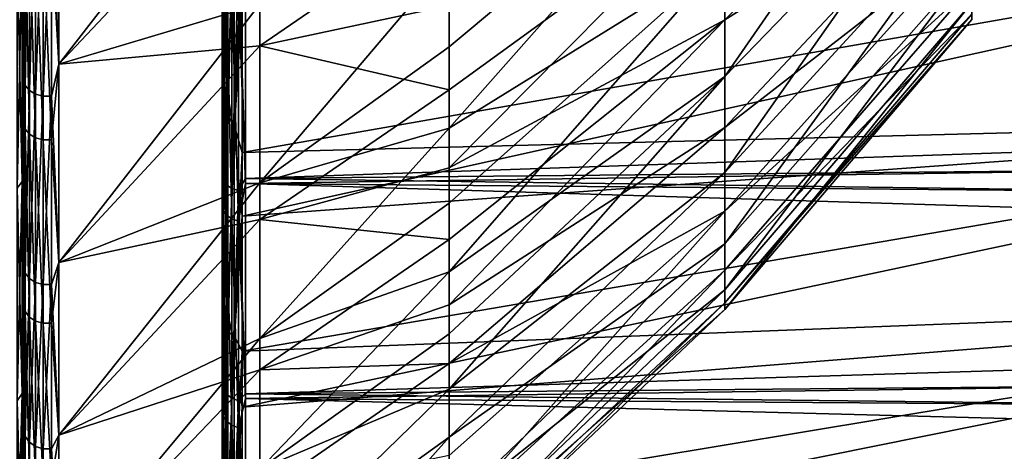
# Model space of a CAD drawing. Header units: millimetres. Extents: x -147 to 182, y -41 to 41.
# Tile 274 of 309: x 136.96 to 145.41, y -17.96 to -14.25. Entities that reach past the tile are written whole.
import ezdxf

# ---------------------------------------------------------------- set-up
doc = ezdxf.new("R2010")
doc.units = ezdxf.units.MM
doc.header["$LTSCALE"] = 51.403556
for name, color, linetype in [('1', 7, 'CONTINUOUS'), ('10', 7, 'CONTINUOUS'), ('101', 7, 'CONTINUOUS'), ('11', 7, 'CONTINUOUS'), ('116', 7, 'CONTINUOUS'), ('16', 7, 'CONTINUOUS'), ('17', 7, 'CONTINUOUS'), ('18', 7, 'CONTINUOUS'), ('19', 7, 'CONTINUOUS'), ('20', 7, 'CONTINUOUS'), ('21', 7, 'CONTINUOUS'), ('96', 7, 'CONTINUOUS'), ('97', 7, 'CONTINUOUS'), ('99', 7, 'CONTINUOUS')]:
    doc.layers.add(name, color=color, linetype=linetype)

msp = doc.modelspace()

# ---------------------------------------------------------------- linework, layer by layer
at = {"layer": '1', "color": 7, "linetype": 'CONTINUOUS'}
for points in [[(137, -13.5641, 18.2018), (137, -14.6002, 17.3817), (137, -10.5771, 18.3202), (137, -13.5641, 18.2018)], [(137, -10.5771, 18.3202), (137, -14.6002, 17.3817), (137, -12.6325, 16.9684), (137, -10.5771, 18.3202)], [(137, -15.5868, 16.5028), (137, -16.5207, 15.5678), (137, -12.6325, 16.9684), (137, -15.5868, 16.5028)], [(137, -12.6325, 16.9684), (137, -16.5207, 15.5678), (137, -14.517, 15.3871), (137, -12.6325, 16.9684)], [(137, -14.6002, 17.3817), (137, -15.5868, 16.5028), (137, -12.6325, 16.9684), (137, -14.6002, 17.3817)], [(137, -14.6006, -17.3814), (137, -13.5646, -18.2014), (137, -12.6325, -16.9684), (137, -14.6006, -17.3814)], [(137, -15.5872, -16.5024), (137, -14.6006, -17.3814), (137, -12.6325, -16.9684), (137, -15.5872, -16.5024)], [(137, -14.517, -15.3871), (137, -15.5872, -16.5024), (137, -12.6325, -16.9684), (137, -14.517, -15.3871)], [(137, -16.5207, 15.5678), (137, -17.3988, 14.5799), (137, -14.517, 15.3871), (137, -16.5207, 15.5678)], [(137, -14.517, 15.3871), (137, -17.3988, 14.5799), (137, -16.2052, 13.5977), (137, -14.517, 15.3871)], [(137, -16.5211, -15.5674), (137, -15.5872, -16.5024), (137, -14.517, -15.3871), (137, -16.5211, -15.5674)], [(137, -17.3991, -14.5794), (137, -16.5211, -15.5674), (137, -14.517, -15.3871), (137, -17.3991, -14.5794)], [(137, -16.2052, -13.5977), (137, -17.3991, -14.5794), (137, -14.517, -15.3871), (137, -16.2052, -13.5977)], [(137, -18.2178, 13.5425), (137, -18.975, 12.4595), (137, -16.2052, 13.5977), (137, -18.2178, 13.5425)], [(137, -16.2052, 13.5977), (137, -18.975, 12.4595), (137, -17.6742, 11.6245), (137, -16.2052, 13.5977)], [(137, -17.3988, 14.5799), (137, -18.2178, 13.5425), (137, -16.2052, 13.5977), (137, -17.3988, 14.5799)], [(137, -18.2182, -13.5421), (137, -17.3991, -14.5794), (137, -16.2052, -13.5977), (137, -18.2182, -13.5421)], [(137, -17.6742, -11.6245), (137, -18.2182, -13.5421), (137, -16.2052, -13.5977), (137, -17.6742, -11.6245)], [(137, -18.975, 12.4595), (137, -20.2935, 10.1718), (137, -17.6742, 11.6245), (137, -18.975, 12.4595)], [(137, -17.6742, 11.6245), (137, -20.2935, 10.1718), (137, -18.9042, 9.494), (137, -17.6742, 11.6245)], [(137, -18.9753, -12.459), (137, -18.2182, -13.5421), (137, -17.6742, -11.6245), (137, -18.9753, -12.459)], [(137, -20.2937, -10.1713), (137, -18.9753, -12.459), (137, -17.6742, -11.6245), (137, -20.2937, -10.1713)], [(137, -18.9042, -9.494), (137, -20.2937, -10.1713), (137, -17.6742, -11.6245), (137, -18.9042, -9.494)]]:
    msp.add_3dface(points, dxfattribs=at)
at = {"layer": '10', "color": 7, "linetype": 'CONTINUOUS'}
for points in [[(137, -13.5646, -18.2014), (137, -14.6006, -17.3814), (136.9854, -13.6107, -18.2823), (137, -13.5646, -18.2014)], [(136.9854, -15.6411, -16.5786), (136.9428, -13.6607, -18.3495), (136.9854, -13.6107, -18.2823), (136.9854, -15.6411, -16.5786)], [(136.9428, -15.6986, -16.6395), (136.9428, -13.6607, -18.3495), (136.9854, -15.6411, -16.5786), (136.9428, -15.6986, -16.6395)], [(137, -14.6006, -17.3814), (136.9854, -15.6411, -16.5786), (136.9854, -13.6107, -18.2823), (137, -14.6006, -17.3814)], [(137, -14.6006, -17.3814), (137, -15.5872, -16.5024), (136.9854, -15.6411, -16.5786), (137, -14.6006, -17.3814)], [(137, -15.5872, -16.5024), (137, -16.5211, -15.5674), (136.9854, -15.6411, -16.5786), (137, -15.5872, -16.5024)], [(136.9854, -17.46, -14.6507), (136.9428, -15.6986, -16.6395), (136.9854, -15.6411, -16.5786), (136.9854, -17.46, -14.6507)], [(136.9428, -17.5242, -14.7045), (136.9428, -15.6986, -16.6395), (136.9854, -17.46, -14.6507), (136.9428, -17.5242, -14.7045)], [(137, -16.5211, -15.5674), (136.9854, -17.46, -14.6507), (136.9854, -15.6411, -16.5786), (137, -16.5211, -15.5674)], [(137, -16.5211, -15.5674), (137, -17.3991, -14.5794), (136.9854, -17.46, -14.6507), (137, -16.5211, -15.5674)], [(136.9854, -19.0428, -12.5246), (136.9428, -17.5242, -14.7045), (136.9854, -17.46, -14.6507), (136.9854, -19.0428, -12.5246)], [(137, -17.3991, -14.5794), (137, -18.2182, -13.5421), (136.9854, -17.46, -14.6507), (137, -17.3991, -14.5794)], [(137, -18.2182, -13.5421), (136.9854, -19.0428, -12.5246), (136.9854, -17.46, -14.6507), (137, -18.2182, -13.5421)], [(136.9428, -19.1128, -12.5707), (136.9428, -17.5242, -14.7045), (136.9854, -19.0428, -12.5246), (136.9428, -19.1128, -12.5707)]]:
    msp.add_3dface(points, dxfattribs=at)
at = {"layer": '101', "color": 7, "linetype": 'CONTINUOUS'}
for points in [[(138.7, -13.4388, 18.4162), (138.7, -15.4788, 16.7382), (138.7098, -13.6373, 18.347), (138.7, -13.4388, 18.4162)], [(138.7, -15.5228, -16.6974), (138.7, -13.4873, -18.3808), (138.7098, -13.9239, -18.1305), (138.7, -15.5228, -16.6974)], [(138.9018, -15.6153, 16.8843), (138.9018, -13.5576, 18.5771), (138.8395, -13.714, 18.4503), (138.9018, -15.6153, 16.8843)], [(138.7, -15.4788, 16.7382), (138.7098, -15.6314, 16.6808), (138.7098, -13.6373, 18.347), (138.7, -15.4788, 16.7382)], [(138.7098, -15.6314, 16.6808), (138.7385, -13.6707, 18.392), (138.7098, -13.6373, 18.347), (138.7098, -15.6314, 16.6808)], [(138.7385, -15.6697, 16.7217), (138.7385, -13.6707, 18.392), (138.7098, -15.6314, 16.6808), (138.7385, -15.6697, 16.7217)], [(138.7385, -15.6697, 16.7217), (138.7832, -13.6972, 18.4276), (138.7385, -13.6707, 18.392), (138.7385, -15.6697, 16.7217)], [(138.9017, -13.6057, -18.5419), (138.9017, -15.659, -16.8438), (138.8395, -14.0023, -18.2325), (138.9017, -13.6057, -18.5419)], [(138.7832, -15.7, 16.7541), (138.7832, -13.6972, 18.4276), (138.7385, -15.6697, 16.7217), (138.7832, -15.7, 16.7541)], [(138.7832, -15.7, 16.7541), (138.8395, -13.714, 18.4503), (138.7832, -13.6972, 18.4276), (138.7832, -15.7, 16.7541)], [(138.8395, -15.7194, 16.7747), (138.8395, -13.714, 18.4503), (138.7832, -15.7, 16.7541), (138.8395, -15.7194, 16.7747)], [(138.8395, -15.7194, 16.7747), (138.9018, -15.6153, 16.8843), (138.8395, -13.714, 18.4503), (138.8395, -15.7194, 16.7747)], [(138.7, -15.5228, -16.6974), (138.7098, -13.9239, -18.1305), (138.7098, -15.8916, -16.4331), (138.7, -15.5228, -16.6974)], [(138.7385, -13.9581, -18.1749), (138.7385, -15.9306, -16.4734), (138.7098, -13.9239, -18.1305), (138.7385, -13.9581, -18.1749)], [(138.7098, -13.9239, -18.1305), (138.7385, -15.9306, -16.4734), (138.7098, -15.8916, -16.4331), (138.7098, -13.9239, -18.1305)], [(138.7832, -13.9851, -18.2101), (138.7832, -15.9614, -16.5053), (138.7385, -13.9581, -18.1749), (138.7832, -13.9851, -18.2101)], [(138.7385, -13.9581, -18.1749), (138.7832, -15.9614, -16.5053), (138.7385, -15.9306, -16.4734), (138.7385, -13.9581, -18.1749)], [(138.8395, -14.0023, -18.2325), (138.8395, -15.981, -16.5256), (138.7832, -13.9851, -18.2101), (138.8395, -14.0023, -18.2325)], [(138.7832, -13.9851, -18.2101), (138.8395, -15.981, -16.5256), (138.7832, -15.9614, -16.5053), (138.7832, -13.9851, -18.2101)], [(138.8395, -14.0023, -18.2325), (138.9017, -15.659, -16.8438), (138.8395, -15.981, -16.5256), (138.8395, -14.0023, -18.2325)], [(138.7, -15.4788, 16.7382), (138.7, -17.311, 14.8354), (138.7098, -15.6314, 16.6808), (138.7, -15.4788, 16.7382)], [(138.7, -17.3498, -14.79), (138.7, -15.5228, -16.6974), (138.7098, -15.8916, -16.4331), (138.7, -17.3498, -14.79)], [(138.9018, -17.4634, 14.9649), (138.9018, -15.6153, 16.8843), (138.8395, -15.7194, 16.7747), (138.9018, -17.4634, 14.9649)], [(138.7, -17.311, 14.8354), (138.7098, -17.4235, 14.799), (138.7098, -15.6314, 16.6808), (138.7, -17.311, 14.8354)], [(138.7098, -17.4235, 14.799), (138.7385, -15.6697, 16.7217), (138.7098, -15.6314, 16.6808), (138.7098, -17.4235, 14.799)], [(138.7385, -17.4662, 14.8353), (138.7385, -15.6697, 16.7217), (138.7098, -17.4235, 14.799), (138.7385, -17.4662, 14.8353)], [(138.7385, -17.4662, 14.8353), (138.7832, -15.7, 16.7541), (138.7385, -15.6697, 16.7217), (138.7385, -17.4662, 14.8353)], [(138.7832, -17.5, 14.864), (138.7832, -15.7, 16.7541), (138.7385, -17.4662, 14.8353), (138.7832, -17.5, 14.864)], [(138.7832, -17.5, 14.864), (138.8395, -15.7194, 16.7747), (138.7832, -15.7, 16.7541), (138.7832, -17.5, 14.864)], [(138.9017, -15.659, -16.8438), (138.9018, -17.5022, -14.9196), (138.8395, -15.981, -16.5256), (138.9017, -15.659, -16.8438)], [(138.8395, -17.5216, 14.8823), (138.8395, -15.7194, 16.7747), (138.7832, -17.5, 14.864), (138.8395, -17.5216, 14.8823)], [(138.8395, -17.5216, 14.8823), (138.9018, -17.4634, 14.9649), (138.8395, -15.7194, 16.7747), (138.8395, -17.5216, 14.8823)], [(138.7, -17.3498, -14.79), (138.7098, -15.8916, -16.4331), (138.7098, -17.6539, -14.5234), (138.7, -17.3498, -14.79)], [(138.7385, -15.9306, -16.4734), (138.7385, -17.6972, -14.559), (138.7098, -15.8916, -16.4331), (138.7385, -15.9306, -16.4734)], [(138.7098, -15.8916, -16.4331), (138.7385, -17.6972, -14.559), (138.7098, -17.6539, -14.5234), (138.7098, -15.8916, -16.4331)], [(138.7832, -15.9614, -16.5053), (138.7832, -17.7315, -14.5872), (138.7385, -15.9306, -16.4734), (138.7832, -15.9614, -16.5053)], [(138.7385, -15.9306, -16.4734), (138.7832, -17.7315, -14.5872), (138.7385, -17.6972, -14.559), (138.7385, -15.9306, -16.4734)], [(138.8395, -15.981, -16.5256), (138.8395, -17.7533, -14.6051), (138.7832, -15.9614, -16.5053), (138.8395, -15.981, -16.5256)], [(138.7832, -15.9614, -16.5053), (138.8395, -17.7533, -14.6051), (138.7832, -17.7315, -14.5872), (138.7832, -15.9614, -16.5053)], [(138.8395, -15.981, -16.5256), (138.9018, -17.5022, -14.9196), (138.8395, -17.7533, -14.6051), (138.8395, -15.981, -16.5256)], [(138.7, -17.311, 14.8354), (138.7, -18.911, 12.7332), (138.7098, -17.4235, 14.799), (138.7, -17.311, 14.8354)], [(138.7, -18.944, -12.684), (138.7, -17.3498, -14.79), (138.7098, -17.6539, -14.5234), (138.7, -18.944, -12.684)], [(138.7, -18.911, 12.7332), (138.7098, -18.9905, 12.726), (138.7098, -17.4235, 14.799), (138.7, -18.911, 12.7332)], [(138.7098, -18.9905, 12.726), (138.7385, -17.4662, 14.8353), (138.7098, -17.4235, 14.799), (138.7098, -18.9905, 12.726)], [(138.7385, -19.0371, 12.7572), (138.7385, -17.4662, 14.8353), (138.7098, -18.9905, 12.726), (138.7385, -19.0371, 12.7572)], [(138.7385, -19.0371, 12.7572), (138.7832, -17.5, 14.864), (138.7385, -17.4662, 14.8353), (138.7385, -19.0371, 12.7572)], [(138.9018, -19.0771, 12.8446), (138.9018, -17.4634, 14.9649), (138.8395, -17.5216, 14.8823), (138.9018, -19.0771, 12.8446)], [(138.7832, -19.0739, 12.7819), (138.7832, -17.5, 14.864), (138.7385, -19.0371, 12.7572), (138.7832, -19.0739, 12.7819)], [(138.7832, -19.0739, 12.7819), (138.8395, -17.5216, 14.8823), (138.7832, -17.5, 14.864), (138.7832, -19.0739, 12.7819)], [(138.8395, -19.0974, 12.7976), (138.8395, -17.5216, 14.8823), (138.7832, -19.0739, 12.7819), (138.8395, -19.0974, 12.7976)], [(138.9018, -17.5022, -14.9196), (138.9018, -19.1103, -12.7951), (138.8395, -17.7533, -14.6051), (138.9018, -17.5022, -14.9196)], [(138.8395, -19.0974, 12.7976), (138.9018, -19.0771, 12.8446), (138.8395, -17.5216, 14.8823), (138.8395, -19.0974, 12.7976)], [(138.7, -18.944, -12.684), (138.7098, -17.6539, -14.5234), (138.7098, -19.1881, -12.426), (138.7, -18.944, -12.684)], [(138.7385, -17.6972, -14.559), (138.7385, -19.2352, -12.4564), (138.7098, -17.6539, -14.5234), (138.7385, -17.6972, -14.559)], [(138.7098, -17.6539, -14.5234), (138.7385, -19.2352, -12.4564), (138.7098, -19.1881, -12.426), (138.7098, -17.6539, -14.5234)], [(138.7832, -17.7315, -14.5872), (138.7832, -19.2724, -12.4805), (138.7385, -17.6972, -14.559), (138.7832, -17.7315, -14.5872)], [(138.7385, -17.6972, -14.559), (138.7832, -19.2724, -12.4805), (138.7385, -19.2352, -12.4564), (138.7385, -17.6972, -14.559)], [(138.8395, -17.7533, -14.6051), (138.8395, -19.2961, -12.4959), (138.7832, -17.7315, -14.5872), (138.8395, -17.7533, -14.6051)], [(138.7832, -17.7315, -14.5872), (138.8395, -19.2961, -12.4959), (138.7832, -19.2724, -12.4805), (138.7832, -17.7315, -14.5872)], [(138.8395, -17.7533, -14.6051), (138.9018, -19.1103, -12.7951), (138.8395, -19.2961, -12.4959), (138.8395, -17.7533, -14.6051)]]:
    msp.add_3dface(points, dxfattribs=at)
at = {"layer": '11', "color": 7, "linetype": 'CONTINUOUS'}
for points in [[(137, -14.6002, 17.3817), (137, -13.5641, 18.2018), (136.9854, -15.6411, 16.5786), (137, -14.6002, 17.3817)], [(137, -13.5641, 18.2018), (136.9854, -13.6107, 18.2823), (136.9854, -15.6411, 16.5786), (137, -13.5641, 18.2018)], [(136.9428, -13.6607, 18.3495), (136.9428, -15.6986, 16.6395), (136.9854, -13.6107, 18.2823), (136.9428, -13.6607, 18.3495)], [(136.9854, -13.6107, 18.2823), (136.9428, -15.6986, 16.6395), (136.9854, -15.6411, 16.5786), (136.9854, -13.6107, 18.2823)], [(137, -15.5868, 16.5028), (137, -14.6002, 17.3817), (136.9854, -15.6411, 16.5786), (137, -15.5868, 16.5028)], [(137, -16.5207, 15.5678), (137, -15.5868, 16.5028), (136.9854, -17.46, 14.6507), (137, -16.5207, 15.5678)], [(137, -15.5868, 16.5028), (136.9854, -15.6411, 16.5786), (136.9854, -17.46, 14.6507), (137, -15.5868, 16.5028)], [(136.9428, -15.6986, 16.6395), (136.9428, -17.5242, 14.7045), (136.9854, -15.6411, 16.5786), (136.9428, -15.6986, 16.6395)], [(136.9854, -15.6411, 16.5786), (136.9428, -17.5242, 14.7045), (136.9854, -17.46, 14.6507), (136.9854, -15.6411, 16.5786)], [(137, -17.3988, 14.5799), (137, -16.5207, 15.5678), (136.9854, -17.46, 14.6507), (137, -17.3988, 14.5799)], [(136.9428, -17.5242, 14.7045), (136.9428, -19.1128, 12.5707), (136.9854, -17.46, 14.6507), (136.9428, -17.5242, 14.7045)], [(136.9854, -17.46, 14.6507), (136.9428, -19.1128, 12.5707), (136.9854, -19.0428, 12.5246), (136.9854, -17.46, 14.6507)], [(137, -18.2178, 13.5425), (137, -17.3988, 14.5799), (136.9854, -19.0428, 12.5246), (137, -18.2178, 13.5425)], [(137, -17.3988, 14.5799), (136.9854, -17.46, 14.6507), (136.9854, -19.0428, 12.5246), (137, -17.3988, 14.5799)]]:
    msp.add_3dface(points, dxfattribs=at)
at = {"layer": '116', "color": 7, "linetype": 'CONTINUOUS'}
for points in [[(138.7491, -14.9077, -16.803), (138.7491, -12.8254, -18.4415), (138.7127, -14.9483, -16.8488), (138.7491, -14.9077, -16.803)], [(138.7127, -14.9483, -16.8488), (138.7491, -12.8254, -18.4415), (138.7127, -12.8604, -18.4918), (138.7127, -14.9483, -16.8488)], [(138.7491, -14.9077, -16.803), (138.8047, -13.2144, -18.1097), (138.7491, -12.8254, -18.4415), (138.7491, -14.9077, -16.803)], [(138.7, -12.9067, -18.5449), (138.7127, -14.9483, -16.8488), (138.7127, -12.8604, -18.4918), (138.7, -12.9067, -18.5449)], [(138.7, -12.9067, -18.5449), (138.7, -15.0009, -16.8957), (138.7127, -14.9483, -16.8488), (138.7, -12.9067, -18.5449)], [(138.7, -13.0947, 18.4126), (138.7127, -13.0451, 18.3619), (138.7127, -15.1165, 16.6981), (138.7, -13.0947, 18.4126)], [(138.7491, -13.0096, 18.312), (138.7491, -15.0754, 16.6527), (138.7127, -13.0451, 18.3619), (138.7491, -13.0096, 18.312)], [(138.7127, -13.0451, 18.3619), (138.7491, -15.0754, 16.6527), (138.7127, -15.1165, 16.6981), (138.7127, -13.0451, 18.3619)], [(138.7491, -13.0096, 18.312), (138.8047, -13.1492, 18.157), (138.7491, -15.0754, 16.6527), (138.7491, -13.0096, 18.312)], [(138.7, -15.1716, 16.7427), (138.7, -13.0947, 18.4126), (138.7127, -15.1165, 16.6981), (138.7, -15.1716, 16.7427)], [(138.8047, -13.1492, 18.157), (138.8047, -15.1583, 16.5168), (138.7491, -15.0754, 16.6527), (138.8047, -13.1492, 18.157)], [(138.8047, -13.1492, 18.157), (138.8722, -13.5016, 17.8687), (138.8047, -15.1583, 16.5168), (138.8047, -13.1492, 18.157)], [(138.8047, -15.2176, -16.4622), (138.8047, -13.2144, -18.1097), (138.7491, -14.9077, -16.803), (138.8047, -15.2176, -16.4622)], [(138.8047, -15.2176, -16.4622), (138.8722, -14.1019, -17.3989), (138.8047, -13.2144, -18.1097), (138.8047, -15.2176, -16.4622)], [(138.8722, -13.5016, 17.8687), (138.8722, -15.3927, 16.268), (138.8047, -15.1583, 16.5168), (138.8722, -13.5016, 17.8687)], [(138.8722, -15.9374, -15.7348), (138.8722, -14.1019, -17.3989), (138.8047, -15.2176, -16.4622), (138.8722, -15.9374, -15.7348)], [(138.7491, -16.7826, -14.9307), (138.7491, -14.9077, -16.803), (138.7127, -16.8283, -14.9714), (138.7491, -16.7826, -14.9307)], [(138.7127, -16.8283, -14.9714), (138.7491, -14.9077, -16.803), (138.7127, -14.9483, -16.8488), (138.7127, -16.8283, -14.9714)], [(138.7491, -16.7826, -14.9307), (138.8047, -15.2176, -16.4622), (138.7491, -14.9077, -16.803), (138.7491, -16.7826, -14.9307)], [(138.7, -15.0009, -16.8957), (138.7127, -16.8283, -14.9714), (138.7127, -14.9483, -16.8488), (138.7, -15.0009, -16.8957)], [(138.7, -15.0009, -16.8957), (138.7, -16.8864, -15.0114), (138.7127, -16.8283, -14.9714), (138.7, -15.0009, -16.8957)], [(138.7491, -15.0754, 16.6527), (138.7491, -16.9314, 14.7617), (138.7127, -15.1165, 16.6981), (138.7491, -15.0754, 16.6527)], [(138.7491, -15.0754, 16.6527), (138.8047, -15.1583, 16.5168), (138.7491, -16.9314, 14.7617), (138.7491, -15.0754, 16.6527)], [(138.7, -15.1716, 16.7427), (138.7127, -15.1165, 16.6981), (138.7127, -16.9776, 14.8019), (138.7, -15.1716, 16.7427)], [(138.7, -17.0381, 14.839), (138.7, -15.1716, 16.7427), (138.7127, -16.9776, 14.8019), (138.7, -17.0381, 14.839)], [(138.7127, -15.1165, 16.6981), (138.7491, -16.9314, 14.7617), (138.7127, -16.9776, 14.8019), (138.7127, -15.1165, 16.6981)], [(138.8047, -15.1583, 16.5168), (138.8047, -16.9645, 14.6555), (138.7491, -16.9314, 14.7617), (138.8047, -15.1583, 16.5168)], [(138.8047, -15.1583, 16.5168), (138.8722, -15.3927, 16.268), (138.8047, -16.9645, 14.6555), (138.8047, -15.1583, 16.5168)], [(138.8047, -17.0171, -14.5945), (138.8047, -15.2176, -16.4622), (138.7491, -16.7826, -14.9307), (138.8047, -17.0171, -14.5945)], [(138.8047, -17.0171, -14.5945), (138.8722, -15.9374, -15.7348), (138.8047, -15.2176, -16.4622), (138.8047, -17.0171, -14.5945)], [(138.8722, -15.3927, 16.268), (138.8722, -17.0954, 14.4683), (138.8047, -16.9645, 14.6555), (138.8722, -15.3927, 16.268)], [(138.8722, -17.5779, -13.8781), (138.8722, -15.9374, -15.7348), (138.8047, -17.0171, -14.5945), (138.8722, -17.5779, -13.8781)], [(138.7491, -18.424, -12.8506), (138.7491, -16.7826, -14.9307), (138.7127, -18.4742, -12.8856), (138.7491, -18.424, -12.8506)], [(138.7127, -18.4742, -12.8856), (138.7491, -16.7826, -14.9307), (138.7127, -16.8283, -14.9714), (138.7127, -18.4742, -12.8856)], [(138.7491, -18.424, -12.8506), (138.8047, -17.0171, -14.5945), (138.7491, -16.7826, -14.9307), (138.7491, -18.424, -12.8506)], [(138.7, -16.8864, -15.0114), (138.7127, -18.4742, -12.8856), (138.7127, -16.8283, -14.9714), (138.7, -16.8864, -15.0114)], [(138.7, -16.8864, -15.0114), (138.7, -18.5369, -12.9181), (138.7127, -18.4742, -12.8856), (138.7, -16.8864, -15.0114)], [(138.7491, -16.9314, 14.7617), (138.7491, -18.5519, 12.6653), (138.7127, -16.9776, 14.8019), (138.7491, -16.9314, 14.7617)], [(138.7491, -16.9314, 14.7617), (138.8047, -16.9645, 14.6555), (138.7491, -18.5519, 12.6653), (138.7491, -16.9314, 14.7617)], [(138.8047, -16.9645, 14.6555), (138.8047, -18.5437, 12.5981), (138.7491, -18.5519, 12.6653), (138.8047, -16.9645, 14.6555)], [(138.8047, -16.9645, 14.6555), (138.8722, -17.0954, 14.4683), (138.8047, -18.5437, 12.5981), (138.8047, -16.9645, 14.6555)], [(138.7, -17.0381, 14.839), (138.7127, -16.9776, 14.8019), (138.7127, -18.6024, 12.6998), (138.7, -17.0381, 14.839)], [(138.7, -18.667, 12.7294), (138.7, -17.0381, 14.839), (138.7127, -18.6024, 12.6998), (138.7, -18.667, 12.7294)], [(138.7127, -16.9776, 14.8019), (138.7491, -18.5519, 12.6653), (138.7127, -18.6024, 12.6998), (138.7127, -16.9776, 14.8019)], [(138.8047, -18.5888, -12.5314), (138.8047, -17.0171, -14.5945), (138.7491, -18.424, -12.8506), (138.8047, -18.5888, -12.5314)], [(138.8047, -18.5888, -12.5314), (138.8722, -17.5779, -13.8781), (138.8047, -17.0171, -14.5945), (138.8047, -18.5888, -12.5314)], [(138.8722, -17.0954, 14.4683), (138.8722, -18.5889, 12.4914), (138.8047, -18.5437, 12.5981), (138.8722, -17.0954, 14.4683)], [(138.8722, -19.0033, -11.8516), (138.8722, -17.5779, -13.8781), (138.8047, -18.5888, -12.5314), (138.8722, -19.0033, -11.8516)]]:
    msp.add_3dface(points, dxfattribs=at)
at = {"layer": '16', "color": 7, "linetype": 'CONTINUOUS'}
for points in [[(137.3009, -12.7356, -17.1069), (139.023, -12.8049, -15.6524), (137.3009, -14.6355, -15.5127), (137.3009, -12.7356, -17.1069)], [(139.023, -12.8049, -15.6524), (139.023, -14.4769, -14.1203), (137.3009, -14.6355, -15.5127), (139.023, -12.8049, -15.6524)], [(139.023, -14.4769, -14.1203), (139.023, -12.8049, -15.6524), (140.6478, -13.3622, -13.4793), (139.023, -14.4769, -14.1203)], [(140.6478, -14.1325, -12.6693), (139.023, -14.4769, -14.1203), (140.6478, -13.3622, -13.4793), (140.6478, -14.1325, -12.6693)], [(140.6478, -14.8539, -11.8153), (139.023, -14.4769, -14.1203), (140.6478, -14.1325, -12.6693), (140.6478, -14.8539, -11.8153)], [(139.023, -14.4769, -14.1203), (139.023, -15.9668, -12.4107), (137.3009, -16.3375, -13.7088), (139.023, -14.4769, -14.1203)], [(137.3009, -14.6355, -15.5127), (139.023, -14.4769, -14.1203), (137.3009, -16.3375, -13.7088), (137.3009, -14.6355, -15.5127)], [(139.023, -15.9668, -12.4107), (139.023, -14.4769, -14.1203), (140.6478, -14.8539, -11.8153), (139.023, -15.9668, -12.4107)], [(140.6478, -15.5237, -10.9203), (139.023, -15.9668, -12.4107), (140.6478, -14.8539, -11.8153), (140.6478, -15.5237, -10.9203)], [(140.6478, -16.1396, -9.9875), (139.023, -15.9668, -12.4107), (140.6478, -15.5237, -10.9203), (140.6478, -16.1396, -9.9875)], [(139.023, -15.9668, -12.4107), (139.023, -17.256, -10.5449), (137.3009, -17.8185, -11.7194), (139.023, -15.9668, -12.4107)], [(137.3009, -16.3375, -13.7088), (139.023, -15.9668, -12.4107), (137.3009, -17.8185, -11.7194), (137.3009, -16.3375, -13.7088)], [(139.023, -17.256, -10.5449), (139.023, -15.9668, -12.4107), (140.6478, -16.1396, -9.9875), (139.023, -17.256, -10.5449)], [(140.6478, -16.6996, -9.02), (139.023, -17.256, -10.5449), (140.6478, -16.1396, -9.9875), (140.6478, -16.6996, -9.02)], [(140.6478, -17.2017, -8.0213), (139.023, -17.256, -10.5449), (140.6478, -16.6996, -9.02), (140.6478, -17.2017, -8.0213)], [(139.023, -18.3281, -8.5465), (139.023, -17.256, -10.5449), (140.6478, -17.2017, -8.0213), (139.023, -18.3281, -8.5465)], [(140.6478, -17.9916, -6.0449), (139.023, -18.3281, -8.5465), (140.6478, -17.2017, -8.0213), (140.6478, -17.9916, -6.0449)], [(139.023, -17.256, -10.5449), (139.023, -18.3281, -8.5465), (137.3009, -19.0585, -9.5716), (139.023, -17.256, -10.5449)], [(137.3009, -17.8185, -11.7194), (139.023, -17.256, -10.5449), (137.3009, -19.0585, -9.5716), (137.3009, -17.8185, -11.7194)], [(139.023, -19.0033, 6.9166), (139.023, -19.6582, 4.7454), (140.6478, -17.8353, 6.4915), (139.023, -19.0033, 6.9166)], [(140.6478, -17.8353, 6.4915), (139.023, -19.6582, 4.7454), (140.6478, -18.45, 4.4538), (140.6478, -17.8353, 6.4915)]]:
    msp.add_3dface(points, dxfattribs=at)
at = {"layer": '17', "color": 7, "linetype": 'CONTINUOUS'}
for points in [[(139.023, -14.1203, 14.4769), (139.023, -12.4107, 15.9668), (137.3009, -14.6355, 15.5127), (139.023, -14.1203, 14.4769)], [(137.3009, -14.6355, 15.5127), (139.023, -12.4107, 15.9668), (137.3009, -12.7356, 17.1069), (137.3009, -14.6355, 15.5127)], [(140.6478, -14.4861, 12.2634), (140.6478, -13.739, 13.0949), (139.023, -15.6524, 12.8049), (140.6478, -14.4861, 12.2634)], [(139.023, -15.6524, 12.8049), (140.6478, -13.739, 13.0949), (139.023, -14.1203, 14.4769), (139.023, -15.6524, 12.8049)], [(139.023, -15.6524, 12.8049), (139.023, -14.1203, 14.4769), (137.3009, -16.3375, 13.7088), (139.023, -15.6524, 12.8049)], [(137.3009, -16.3375, 13.7088), (139.023, -14.1203, 14.4769), (137.3009, -14.6355, 15.5127), (137.3009, -16.3375, 13.7088)], [(140.6478, -15.1829, 11.3893), (140.6478, -14.4861, 12.2634), (139.023, -15.6524, 12.8049), (140.6478, -15.1829, 11.3893)], [(140.6478, -15.8271, 10.4757), (140.6478, -15.1829, 11.3893), (139.023, -16.9877, 10.9718), (140.6478, -15.8271, 10.4757)], [(139.023, -16.9877, 10.9718), (140.6478, -15.1829, 11.3893), (139.023, -15.6524, 12.8049), (139.023, -16.9877, 10.9718)], [(139.023, -16.9877, 10.9718), (139.023, -15.6524, 12.8049), (137.3009, -17.8185, 11.7194), (139.023, -16.9877, 10.9718)], [(137.3009, -17.8185, 11.7194), (139.023, -15.6524, 12.8049), (137.3009, -16.3375, 13.7088), (137.3009, -17.8185, 11.7194)], [(140.6478, -16.4164, 9.5258), (140.6478, -15.8271, 10.4757), (139.023, -16.9877, 10.9718), (140.6478, -16.4164, 9.5258)], [(140.6478, -16.9487, 8.5428), (140.6478, -16.4164, 9.5258), (139.023, -18.1094, 9.0008), (140.6478, -16.9487, 8.5428)], [(139.023, -18.1094, 9.0008), (140.6478, -16.4164, 9.5258), (139.023, -16.9877, 10.9718), (139.023, -18.1094, 9.0008)], [(140.6478, -17.4222, 7.5302), (140.6478, -16.9487, 8.5428), (139.023, -18.1094, 9.0008), (140.6478, -17.4222, 7.5302)], [(139.023, -18.1094, 9.0008), (139.023, -16.9877, 10.9718), (137.3009, -19.0585, 9.5716), (139.023, -18.1094, 9.0008)], [(137.3009, -19.0585, 9.5716), (139.023, -16.9877, 10.9718), (137.3009, -17.8185, 11.7194), (137.3009, -19.0585, 9.5716)], [(139.023, -19.0033, 6.9166), (140.6478, -17.8353, 6.4915), (140.6478, -17.4222, 7.5302), (139.023, -19.0033, 6.9166)], [(139.023, -19.0033, 6.9166), (140.6478, -17.4222, 7.5302), (139.023, -18.1094, 9.0008), (139.023, -19.0033, 6.9166)]]:
    msp.add_3dface(points, dxfattribs=at)
at = {"layer": '18', "color": 7, "linetype": 'CONTINUOUS'}
for points in [[(137, -14.517, -15.3871), (137, -12.6325, -16.9684), (137.012, -13.4379, -16.4263), (137, -14.517, -15.3871)], [(137.3009, -12.7356, -17.1069), (137.3009, -14.6355, -15.5127), (137.2356, -13.5193, -16.5258), (137.3009, -12.7356, -17.1069)], [(137.012, -15.1926, -14.8184), (137, -14.517, -15.3871), (137.012, -13.4379, -16.4263), (137.012, -15.1926, -14.8184)], [(137.012, -15.1926, -14.8184), (137.012, -13.4379, -16.4263), (137.0469, -15.2358, -14.8606), (137.012, -15.1926, -14.8184)], [(137.0469, -15.2358, -14.8606), (137.012, -13.4379, -16.4263), (137.0469, -13.4761, -16.473), (137.0469, -15.2358, -14.8606)], [(137.0469, -15.2358, -14.8606), (137.0469, -13.4761, -16.473), (137.1003, -15.2678, -14.8918), (137.0469, -15.2358, -14.8606)], [(137.1003, -15.2678, -14.8918), (137.0469, -13.4761, -16.473), (137.1003, -13.5045, -16.5076), (137.1003, -15.2678, -14.8918)], [(137.1003, -15.2678, -14.8918), (137.1003, -13.5045, -16.5076), (137.1659, -15.2848, -14.9083), (137.1003, -15.2678, -14.8918)], [(137.1659, -15.2848, -14.9083), (137.1003, -13.5045, -16.5076), (137.1659, -13.5195, -16.526), (137.1659, -15.2848, -14.9083)], [(137.2356, -15.2846, -14.9082), (137.1659, -13.5195, -16.526), (137.2356, -13.5193, -16.5258), (137.2356, -15.2846, -14.9082)], [(137.1659, -15.2848, -14.9083), (137.1659, -13.5195, -16.526), (137.2356, -15.2846, -14.9082), (137.1659, -15.2848, -14.9083)], [(137.3009, -14.6355, -15.5127), (137.2356, -15.2846, -14.9082), (137.2356, -13.5193, -16.5258), (137.3009, -14.6355, -15.5127)], [(137, -16.2052, -13.5977), (137, -14.517, -15.3871), (137.012, -15.1926, -14.8184), (137, -16.2052, -13.5977)], [(137.3009, -14.6355, -15.5127), (137.3009, -16.3375, -13.7088), (137.2356, -15.2846, -14.9082), (137.3009, -14.6355, -15.5127)], [(137.012, -16.7562, -13.0242), (137, -16.2052, -13.5977), (137.012, -15.1926, -14.8184), (137.012, -16.7562, -13.0242)], [(137.012, -16.7562, -13.0242), (137.012, -15.1926, -14.8184), (137.0469, -16.8039, -13.0613), (137.012, -16.7562, -13.0242)], [(137.0469, -16.8039, -13.0613), (137.012, -15.1926, -14.8184), (137.0469, -15.2358, -14.8606), (137.0469, -16.8039, -13.0613)], [(137.0469, -16.8039, -13.0613), (137.0469, -15.2358, -14.8606), (137.1003, -16.8392, -13.0887), (137.0469, -16.8039, -13.0613)], [(137.1003, -16.8392, -13.0887), (137.0469, -15.2358, -14.8606), (137.1003, -15.2678, -14.8918), (137.1003, -16.8392, -13.0887)], [(137.1003, -16.8392, -13.0887), (137.1003, -15.2678, -14.8918), (137.1659, -16.8579, -13.1033), (137.1003, -16.8392, -13.0887)], [(137.1659, -16.8579, -13.1033), (137.1003, -15.2678, -14.8918), (137.1659, -15.2848, -14.9083), (137.1659, -16.8579, -13.1033)], [(137.2356, -16.8577, -13.1031), (137.1659, -15.2848, -14.9083), (137.2356, -15.2846, -14.9082), (137.2356, -16.8577, -13.1031)], [(137.1659, -16.8579, -13.1033), (137.1659, -15.2848, -14.9083), (137.2356, -16.8577, -13.1031), (137.1659, -16.8579, -13.1033)], [(137.3009, -16.3375, -13.7088), (137.2356, -16.8577, -13.1031), (137.2356, -15.2846, -14.9082), (137.3009, -16.3375, -13.7088)], [(137, -17.6742, -11.6245), (137, -16.2052, -13.5977), (137.012, -16.7562, -13.0242), (137, -17.6742, -11.6245)], [(137.3009, -16.3375, -13.7088), (137.3009, -17.8185, -11.7194), (137.2356, -16.8577, -13.1031), (137.3009, -16.3375, -13.7088)], [(137.012, -18.1091, -11.0662), (137, -17.6742, -11.6245), (137.012, -16.7562, -13.0242), (137.012, -18.1091, -11.0662)], [(137.012, -18.1091, -11.0662), (137.012, -16.7562, -13.0242), (137.0469, -18.1606, -11.0977), (137.012, -18.1091, -11.0662)], [(137.0469, -18.1606, -11.0977), (137.012, -16.7562, -13.0242), (137.0469, -16.8039, -13.0613), (137.0469, -18.1606, -11.0977)], [(137.0469, -18.1606, -11.0977), (137.0469, -16.8039, -13.0613), (137.1003, -18.1988, -11.121), (137.0469, -18.1606, -11.0977)], [(137.1003, -18.1988, -11.121), (137.0469, -16.8039, -13.0613), (137.1003, -16.8392, -13.0887), (137.1003, -18.1988, -11.121)], [(137.1003, -18.1988, -11.121), (137.1003, -16.8392, -13.0887), (137.1659, -18.219, -11.1334), (137.1003, -18.1988, -11.121)], [(137.1659, -18.219, -11.1334), (137.1003, -16.8392, -13.0887), (137.1659, -16.8579, -13.1033), (137.1659, -18.219, -11.1334)], [(137.2356, -18.2187, -11.1332), (137.1659, -16.8579, -13.1033), (137.2356, -16.8577, -13.1031), (137.2356, -18.2187, -11.1332)], [(137.1659, -18.219, -11.1334), (137.1659, -16.8579, -13.1033), (137.2356, -18.2187, -11.1332), (137.1659, -18.219, -11.1334)], [(137.3009, -17.8185, -11.7194), (137.2356, -18.2187, -11.1332), (137.2356, -16.8577, -13.1031), (137.3009, -17.8185, -11.7194)], [(137, -18.9042, -9.494), (137, -17.6742, -11.6245), (137.012, -18.1091, -11.0662), (137, -18.9042, -9.494)], [(137.3009, -17.8185, -11.7194), (137.3009, -19.0585, -9.5716), (137.2356, -18.2187, -11.1332), (137.3009, -17.8185, -11.7194)]]:
    msp.add_3dface(points, dxfattribs=at)
at = {"layer": '19', "color": 7, "linetype": 'CONTINUOUS'}
for points in [[(137, -12.6325, 16.9684), (137, -14.517, 15.3871), (137.012, -13.0242, 16.7562), (137, -12.6325, 16.9684)], [(137.3009, -14.6355, 15.5127), (137.3009, -12.7356, 17.1069), (137.2356, -13.1031, 16.8577), (137.3009, -14.6355, 15.5127)], [(137.012, -13.0242, 16.7562), (137, -14.517, 15.3871), (137.012, -14.8184, 15.1926), (137.012, -13.0242, 16.7562)], [(137.012, -13.0242, 16.7562), (137.012, -14.8184, 15.1926), (137.0469, -13.0613, 16.8039), (137.012, -13.0242, 16.7562)], [(137.0469, -13.0613, 16.8039), (137.012, -14.8184, 15.1926), (137.0469, -14.8606, 15.2358), (137.0469, -13.0613, 16.8039)], [(137.0469, -13.0613, 16.8039), (137.0469, -14.8606, 15.2358), (137.1003, -13.0887, 16.8392), (137.0469, -13.0613, 16.8039)], [(137.1003, -13.0887, 16.8392), (137.0469, -14.8606, 15.2358), (137.1003, -14.8918, 15.2678), (137.1003, -13.0887, 16.8392)], [(137.1003, -13.0887, 16.8392), (137.1003, -14.8918, 15.2678), (137.1659, -13.1033, 16.8579), (137.1003, -13.0887, 16.8392)], [(137.1659, -13.1033, 16.8579), (137.1003, -14.8918, 15.2678), (137.1659, -14.9083, 15.2848), (137.1659, -13.1033, 16.8579)], [(137.1659, -13.1033, 16.8579), (137.1659, -14.9083, 15.2848), (137.2356, -13.1031, 16.8577), (137.1659, -13.1033, 16.8579)], [(137.2356, -13.1031, 16.8577), (137.1659, -14.9083, 15.2848), (137.2356, -14.9082, 15.2846), (137.2356, -13.1031, 16.8577)], [(137.3009, -14.6355, 15.5127), (137.2356, -13.1031, 16.8577), (137.2356, -14.9082, 15.2846), (137.3009, -14.6355, 15.5127)], [(137, -14.517, 15.3871), (137, -16.2052, 13.5977), (137.012, -14.8184, 15.1926), (137, -14.517, 15.3871)], [(137.3009, -16.3375, 13.7088), (137.3009, -14.6355, 15.5127), (137.2356, -14.9082, 15.2846), (137.3009, -16.3375, 13.7088)], [(137.012, -14.8184, 15.1926), (137, -16.2052, 13.5977), (137.012, -16.4263, 13.4379), (137.012, -14.8184, 15.1926)], [(137.012, -14.8184, 15.1926), (137.012, -16.4263, 13.4379), (137.0469, -14.8606, 15.2358), (137.012, -14.8184, 15.1926)], [(137.0469, -14.8606, 15.2358), (137.012, -16.4263, 13.4379), (137.0469, -16.473, 13.4761), (137.0469, -14.8606, 15.2358)], [(137.0469, -14.8606, 15.2358), (137.0469, -16.473, 13.4761), (137.1003, -14.8918, 15.2678), (137.0469, -14.8606, 15.2358)], [(137.1003, -14.8918, 15.2678), (137.0469, -16.473, 13.4761), (137.1003, -16.5076, 13.5045), (137.1003, -14.8918, 15.2678)], [(137.1003, -14.8918, 15.2678), (137.1003, -16.5076, 13.5045), (137.1659, -14.9083, 15.2848), (137.1003, -14.8918, 15.2678)], [(137.1659, -14.9083, 15.2848), (137.1003, -16.5076, 13.5045), (137.1659, -16.526, 13.5195), (137.1659, -14.9083, 15.2848)], [(137.1659, -14.9083, 15.2848), (137.1659, -16.526, 13.5195), (137.2356, -14.9082, 15.2846), (137.1659, -14.9083, 15.2848)], [(137.2356, -14.9082, 15.2846), (137.1659, -16.526, 13.5195), (137.2356, -16.5258, 13.5193), (137.2356, -14.9082, 15.2846)], [(137.3009, -16.3375, 13.7088), (137.2356, -14.9082, 15.2846), (137.2356, -16.5258, 13.5193), (137.3009, -16.3375, 13.7088)], [(137, -16.2052, 13.5977), (137, -17.6742, 11.6245), (137.012, -16.4263, 13.4379), (137, -16.2052, 13.5977)], [(137.3009, -17.8185, 11.7194), (137.3009, -16.3375, 13.7088), (137.2356, -16.5258, 13.5193), (137.3009, -17.8185, 11.7194)], [(137.012, -16.4263, 13.4379), (137, -17.6742, 11.6245), (137.012, -17.8276, 11.5143), (137.012, -16.4263, 13.4379)], [(137.012, -16.4263, 13.4379), (137.012, -17.8276, 11.5143), (137.0469, -16.473, 13.4761), (137.012, -16.4263, 13.4379)], [(137.0469, -16.473, 13.4761), (137.012, -17.8276, 11.5143), (137.0469, -17.8783, 11.547), (137.0469, -16.473, 13.4761)], [(137.0469, -16.473, 13.4761), (137.0469, -17.8783, 11.547), (137.1003, -16.5076, 13.5045), (137.0469, -16.473, 13.4761)], [(137.1003, -16.5076, 13.5045), (137.0469, -17.8783, 11.547), (137.1003, -17.9159, 11.5713), (137.1003, -16.5076, 13.5045)], [(137.1003, -16.5076, 13.5045), (137.1003, -17.9159, 11.5713), (137.1659, -16.526, 13.5195), (137.1003, -16.5076, 13.5045)], [(137.1659, -16.526, 13.5195), (137.1003, -17.9159, 11.5713), (137.1659, -17.9357, 11.5841), (137.1659, -16.526, 13.5195)], [(137.1659, -16.526, 13.5195), (137.1659, -17.9357, 11.5841), (137.2356, -16.5258, 13.5193), (137.1659, -16.526, 13.5195)], [(137.2356, -16.5258, 13.5193), (137.1659, -17.9357, 11.5841), (137.2356, -17.9355, 11.584), (137.2356, -16.5258, 13.5193)], [(137.3009, -17.8185, 11.7194), (137.2356, -16.5258, 13.5193), (137.2356, -17.9355, 11.584), (137.3009, -17.8185, 11.7194)], [(137, -17.6742, 11.6245), (137, -18.9042, 9.494), (137.012, -17.8276, 11.5143), (137, -17.6742, 11.6245)], [(137.012, -17.8276, 11.5143), (137, -18.9042, 9.494), (137.012, -19.0047, 9.4458), (137.012, -17.8276, 11.5143)], [(137.012, -17.8276, 11.5143), (137.012, -19.0047, 9.4458), (137.0469, -17.8783, 11.547), (137.012, -17.8276, 11.5143)], [(137.0469, -17.8783, 11.547), (137.012, -19.0047, 9.4458), (137.0469, -19.0587, 9.4727), (137.0469, -17.8783, 11.547)], [(137.0469, -17.8783, 11.547), (137.0469, -19.0587, 9.4727), (137.1003, -17.9159, 11.5713), (137.0469, -17.8783, 11.547)], [(137.3009, -19.0585, 9.5716), (137.3009, -17.8185, 11.7194), (137.2356, -17.9355, 11.584), (137.3009, -19.0585, 9.5716)], [(137.1003, -17.9159, 11.5713), (137.0469, -19.0587, 9.4727), (137.1003, -19.0988, 9.4926), (137.1003, -17.9159, 11.5713)], [(137.1003, -17.9159, 11.5713), (137.1003, -19.0988, 9.4926), (137.1659, -17.9357, 11.5841), (137.1003, -17.9159, 11.5713)], [(137.1659, -17.9357, 11.5841), (137.1003, -19.0988, 9.4926), (137.1659, -19.12, 9.5031), (137.1659, -17.9357, 11.5841)], [(137.1659, -17.9357, 11.5841), (137.1659, -19.12, 9.5031), (137.2356, -17.9355, 11.584), (137.1659, -17.9357, 11.5841)], [(137.2356, -17.9355, 11.584), (137.1659, -19.12, 9.5031), (137.2356, -19.1197, 9.503), (137.2356, -17.9355, 11.584)], [(137.3009, -19.0585, 9.5716), (137.2356, -17.9355, 11.584), (137.2356, -19.1197, 9.503), (137.3009, -19.0585, 9.5716)]]:
    msp.add_3dface(points, dxfattribs=at)
at = {"layer": '20', "color": 7, "linetype": 'CONTINUOUS'}
for points in [[(145.1296, -12.1359, -7.4856), (145.1296, -12.9229, -6.026), (143.011, -14.2535, -8.7917), (145.1296, -12.1359, -7.4856)], [(143.011, -13.1364, -10.3869), (145.1296, -12.1359, -7.4856), (143.011, -14.2535, -8.7917), (143.011, -13.1364, -10.3869)], [(143.011, -14.2535, -8.7917), (145.1296, -12.9229, -6.026), (143.011, -15.1777, -7.0775), (143.011, -14.2535, -8.7917)], [(140.6478, -15.5237, -10.9203), (140.6478, -14.8539, -11.8153), (143.011, -13.1364, -10.3869), (140.6478, -15.5237, -10.9203)], [(140.6478, -15.5237, -10.9203), (143.011, -13.1364, -10.3869), (143.011, -14.2535, -8.7917), (140.6478, -15.5237, -10.9203)], [(140.6478, -14.8539, -11.8153), (140.6478, -14.1325, -12.6693), (143.011, -13.1364, -10.3869), (140.6478, -14.8539, -11.8153)], [(140.6478, -16.6996, -9.02), (140.6478, -16.1396, -9.9875), (143.011, -14.2535, -8.7917), (140.6478, -16.6996, -9.02)], [(140.6478, -16.6996, -9.02), (143.011, -14.2535, -8.7917), (143.011, -15.1777, -7.0775), (140.6478, -16.6996, -9.02)], [(140.6478, -16.1396, -9.9875), (140.6478, -15.5237, -10.9203), (143.011, -14.2535, -8.7917), (140.6478, -16.1396, -9.9875)], [(140.6478, -17.2017, -8.0213), (140.6478, -16.6996, -9.02), (143.011, -15.1777, -7.0775), (140.6478, -17.2017, -8.0213)]]:
    msp.add_3dface(points, dxfattribs=at)
at = {"layer": '21', "color": 7, "linetype": 'CONTINUOUS'}
for points in [[(145.1296, -12.5506, 6.7672), (145.1296, -11.6802, 8.1785), (143.011, -14.7405, 7.948), (145.1296, -12.5506, 6.7672)], [(143.011, -14.7405, 7.948), (145.1296, -11.6802, 8.1785), (143.011, -13.7182, 9.6056), (143.011, -14.7405, 7.948)], [(140.6478, -13.739, 13.0949), (140.6478, -14.4861, 12.2634), (143.011, -12.5103, 11.1332), (140.6478, -13.739, 13.0949)], [(140.6478, -14.4861, 12.2634), (140.6478, -15.1829, 11.3893), (143.011, -12.5103, 11.1332), (140.6478, -14.4861, 12.2634)], [(140.6478, -15.1829, 11.3893), (143.011, -13.7182, 9.6056), (143.011, -12.5103, 11.1332), (140.6478, -15.1829, 11.3893)], [(145.1296, -13.2514, 5.2644), (145.1296, -12.5506, 6.7672), (143.011, -15.5636, 6.183), (145.1296, -13.2514, 5.2644)], [(143.011, -15.5636, 6.183), (145.1296, -12.5506, 6.7672), (143.011, -14.7405, 7.948), (143.011, -15.5636, 6.183)], [(143.011, -15.1777, -7.0775), (145.1296, -12.9229, -6.026), (145.1296, -13.5351, -4.485), (143.011, -15.1777, -7.0775)], [(145.1296, -13.773, 3.6905), (145.1296, -13.2514, 5.2644), (143.011, -16.1761, 4.3344), (145.1296, -13.773, 3.6905)], [(143.011, -16.1761, 4.3344), (145.1296, -13.2514, 5.2644), (143.011, -15.5636, 6.183), (143.011, -16.1761, 4.3344)], [(143.011, -15.1777, -7.0775), (145.1296, -13.5351, -4.485), (143.011, -15.8968, -5.2676), (143.011, -15.1777, -7.0775)], [(145.1296, -13.5351, -4.485), (145.1296, -13.9643, -2.8834), (143.011, -15.8968, -5.2676), (145.1296, -13.5351, -4.485)], [(140.6478, -15.1829, 11.3893), (140.6478, -15.8271, 10.4757), (143.011, -13.7182, 9.6056), (140.6478, -15.1829, 11.3893)], [(140.6478, -15.8271, 10.4757), (140.6478, -16.4164, 9.5258), (143.011, -13.7182, 9.6056), (140.6478, -15.8271, 10.4757)], [(140.6478, -16.4164, 9.5258), (143.011, -14.7405, 7.948), (143.011, -13.7182, 9.6056), (140.6478, -16.4164, 9.5258)], [(145.1296, -14.1083, 2.0666), (145.1296, -13.773, 3.6905), (143.011, -16.57, 2.4271), (145.1296, -14.1083, 2.0666)], [(143.011, -16.57, 2.4271), (145.1296, -13.773, 3.6905), (143.011, -16.1761, 4.3344), (143.011, -16.57, 2.4271)], [(145.1296, -13.9643, -2.8834), (145.1296, -14.2046, -1.2427), (143.011, -16.4008, -3.3865), (145.1296, -13.9643, -2.8834)], [(143.011, -15.8968, -5.2676), (145.1296, -13.9643, -2.8834), (143.011, -16.4008, -3.3865), (143.011, -15.8968, -5.2676)], [(145.1296, -14.2528, 0.4147), (145.1296, -14.1083, 2.0666), (143.011, -16.7397, 0.4871), (145.1296, -14.2528, 0.4147)], [(143.011, -16.7397, 0.4871), (145.1296, -14.1083, 2.0666), (143.011, -16.57, 2.4271), (143.011, -16.7397, 0.4871)], [(145.1296, -14.2046, -1.2427), (145.1296, -14.2528, 0.4147), (143.011, -16.683, -1.4596), (145.1296, -14.2046, -1.2427)], [(143.011, -16.4008, -3.3865), (145.1296, -14.2046, -1.2427), (143.011, -16.683, -1.4596), (143.011, -16.4008, -3.3865)], [(143.011, -16.683, -1.4596), (145.1296, -14.2528, 0.4147), (143.011, -16.7397, 0.4871), (143.011, -16.683, -1.4596)], [(140.6478, -16.4164, 9.5258), (140.6478, -16.9487, 8.5428), (143.011, -14.7405, 7.948), (140.6478, -16.4164, 9.5258)], [(140.6478, -16.9487, 8.5428), (140.6478, -17.4222, 7.5302), (143.011, -14.7405, 7.948), (140.6478, -16.9487, 8.5428)], [(140.6478, -17.4222, 7.5302), (143.011, -15.5636, 6.183), (143.011, -14.7405, 7.948), (140.6478, -17.4222, 7.5302)], [(140.6478, -17.2017, -8.0213), (143.011, -15.1777, -7.0775), (143.011, -15.8968, -5.2676), (140.6478, -17.2017, -8.0213)], [(140.6478, -17.4222, 7.5302), (140.6478, -17.8353, 6.4915), (143.011, -15.5636, 6.183), (140.6478, -17.4222, 7.5302)], [(140.6478, -17.8353, 6.4915), (143.011, -16.1761, 4.3344), (143.011, -15.5636, 6.183), (140.6478, -17.8353, 6.4915)], [(140.6478, -18.5553, -3.9924), (140.6478, -17.9916, -6.0449), (143.011, -15.8968, -5.2676), (140.6478, -18.5553, -3.9924)], [(140.6478, -18.5553, -3.9924), (143.011, -15.8968, -5.2676), (143.011, -16.4008, -3.3865), (140.6478, -18.5553, -3.9924)], [(140.6478, -17.9916, -6.0449), (140.6478, -17.2017, -8.0213), (143.011, -15.8968, -5.2676), (140.6478, -17.9916, -6.0449)], [(140.6478, -17.8353, 6.4915), (140.6478, -18.45, 4.4538), (143.011, -16.1761, 4.3344), (140.6478, -17.8353, 6.4915)], [(140.6478, -18.45, 4.4538), (143.011, -16.57, 2.4271), (143.011, -16.1761, 4.3344), (140.6478, -18.45, 4.4538)], [(140.6478, -18.8856, -1.8898), (140.6478, -18.5553, -3.9924), (143.011, -16.4008, -3.3865), (140.6478, -18.8856, -1.8898)], [(140.6478, -18.8856, -1.8898), (143.011, -16.4008, -3.3865), (143.011, -16.683, -1.4596), (140.6478, -18.8856, -1.8898)], [(140.6478, -18.45, 4.4538), (140.6478, -18.8326, 2.36), (143.011, -16.57, 2.4271), (140.6478, -18.45, 4.4538)], [(140.6478, -18.8326, 2.36), (143.011, -16.7397, 0.4871), (143.011, -16.57, 2.4271), (140.6478, -18.8326, 2.36)], [(140.6478, -18.9785, 0.2366), (140.6478, -18.8856, -1.8898), (143.011, -16.683, -1.4596), (140.6478, -18.9785, 0.2366)], [(140.6478, -18.9785, 0.2366), (143.011, -16.683, -1.4596), (143.011, -16.7397, 0.4871), (140.6478, -18.9785, 0.2366)], [(140.6478, -18.8326, 2.36), (140.6478, -18.9785, 0.2366), (143.011, -16.7397, 0.4871), (140.6478, -18.8326, 2.36)]]:
    msp.add_3dface(points, dxfattribs=at)
at = {"layer": '96', "color": 7, "linetype": 'CONTINUOUS'}
for points in [[(138.7, -15.0009, -16.8957), (138.7, -12.9067, -18.5449), (138.7, -15.5228, -16.6974), (138.7, -15.0009, -16.8957)], [(138.7, -15.5228, -16.6974), (138.7, -12.9067, -18.5449), (138.7, -13.4873, -18.3808), (138.7, -15.5228, -16.6974)], [(138.7, -13.0947, 18.4126), (138.7, -15.1716, 16.7427), (138.7, -13.4388, 18.4162), (138.7, -13.0947, 18.4126)], [(138.7, -13.4388, 18.4162), (138.7, -15.1716, 16.7427), (138.7, -15.4788, 16.7382), (138.7, -13.4388, 18.4162)], [(138.7, -16.8864, -15.0114), (138.7, -15.0009, -16.8957), (138.7, -15.5228, -16.6974), (138.7, -16.8864, -15.0114)], [(138.7, -15.1716, 16.7427), (138.7, -17.0381, 14.839), (138.7, -15.4788, 16.7382), (138.7, -15.1716, 16.7427)], [(138.7, -15.4788, 16.7382), (138.7, -17.0381, 14.839), (138.7, -17.311, 14.8354), (138.7, -15.4788, 16.7382)], [(138.7, -17.3498, -14.79), (138.7, -16.8864, -15.0114), (138.7, -15.5228, -16.6974), (138.7, -17.3498, -14.79)], [(138.7, -18.5369, -12.9181), (138.7, -16.8864, -15.0114), (138.7, -17.3498, -14.79), (138.7, -18.5369, -12.9181)], [(138.7, -17.0381, 14.839), (138.7, -18.667, 12.7294), (138.7, -17.311, 14.8354), (138.7, -17.0381, 14.839)], [(138.7, -17.311, 14.8354), (138.7, -18.667, 12.7294), (138.7, -18.911, 12.7332), (138.7, -17.311, 14.8354)], [(138.7, -18.944, -12.684), (138.7, -18.5369, -12.9181), (138.7, -17.3498, -14.79), (138.7, -18.944, -12.684)]]:
    msp.add_3dface(points, dxfattribs=at)
at = {"layer": '97', "color": 7, "linetype": 'CONTINUOUS'}
for points in [[(138.9018, -15.6153, 16.8843), (180.2356, -14.2126, 17.6198), (138.9018, -13.5576, 18.5771), (138.9018, -15.6153, 16.8843)], [(180.2356, -14.0253, -17.7693), (180.2356, -15.0497, -16.9105), (138.9017, -13.6057, -18.5419), (180.2356, -14.0253, -17.7693)], [(138.9017, -13.6057, -18.5419), (180.2356, -15.0497, -16.9105), (138.9017, -15.659, -16.8438), (138.9017, -13.6057, -18.5419)], [(180.2356, -15.2279, 16.7502), (180.2356, -14.2126, 17.6198), (138.9018, -15.6153, 16.8843), (180.2356, -15.2279, 16.7502)], [(180.2356, -15.0497, -16.9105), (180.2356, -16.0216, -15.9927), (138.9017, -15.659, -16.8438), (180.2356, -15.0497, -16.9105)], [(180.2356, -16.19, 15.8221), (180.2356, -15.2279, 16.7502), (138.9018, -15.6153, 16.8843), (180.2356, -16.19, 15.8221)], [(138.9018, -17.4634, 14.9649), (180.2356, -16.19, 15.8221), (138.9018, -15.6153, 16.8843), (138.9018, -17.4634, 14.9649)], [(180.2356, -16.0216, -15.9927), (180.2356, -16.9377, -15.0191), (138.9017, -15.659, -16.8438), (180.2356, -16.0216, -15.9927)], [(138.9017, -15.659, -16.8438), (180.2356, -16.9377, -15.0191), (138.9018, -17.5022, -14.9196), (138.9017, -15.659, -16.8438)], [(180.2356, -17.0957, 14.8389), (180.2356, -16.19, 15.8221), (138.9018, -17.4634, 14.9649), (180.2356, -17.0957, 14.8389)], [(180.2356, -16.9377, -15.0191), (180.2356, -17.7946, -13.9931), (138.9018, -17.5022, -14.9196), (180.2356, -16.9377, -15.0191)], [(180.2356, -17.9418, 13.804), (180.2356, -17.0957, 14.8389), (138.9018, -17.4634, 14.9649), (180.2356, -17.9418, 13.804)], [(138.9018, -19.0771, 12.8446), (180.2356, -17.9418, 13.804), (138.9018, -17.4634, 14.9649), (138.9018, -19.0771, 12.8446)], [(180.2356, -17.7946, -13.9931), (180.2356, -18.5896, -12.9184), (138.9018, -17.5022, -14.9196), (180.2356, -17.7946, -13.9931)], [(138.9018, -17.5022, -14.9196), (180.2356, -18.5896, -12.9184), (138.9018, -19.1103, -12.7951), (138.9018, -17.5022, -14.9196)], [(180.2356, -18.7253, 12.7209), (180.2356, -17.9418, 13.804), (138.9018, -19.0771, 12.8446), (180.2356, -18.7253, 12.7209)]]:
    msp.add_3dface(points, dxfattribs=at)
at = {"layer": '99', "color": 7, "linetype": 'CONTINUOUS'}
for points in [[(150.5846, -15.0929, -14.2396), (150.5846, -13.3377, -15.8955), (138.8722, -15.9374, -15.7348), (150.5846, -15.0929, -14.2396)], [(138.8722, -15.9374, -15.7348), (150.5846, -13.3377, -15.8955), (138.8722, -14.1019, -17.3989), (138.8722, -15.9374, -15.7348)], [(150.5846, -13.3378, 15.8954), (150.5846, -15.0931, 14.2394), (138.8722, -15.3927, 16.268), (150.5846, -13.3378, 15.8954)], [(138.8722, -13.5016, 17.8687), (150.5846, -13.3378, 15.8954), (138.8722, -15.3927, 16.268), (138.8722, -13.5016, 17.8687)], [(150.5846, -16.6442, -12.3909), (150.5846, -15.0929, -14.2396), (138.8722, -17.5779, -13.8781), (150.5846, -16.6442, -12.3909)], [(138.8722, -17.5779, -13.8781), (150.5846, -15.0929, -14.2396), (138.8722, -15.9374, -15.7348), (138.8722, -17.5779, -13.8781)], [(150.5846, -15.0931, 14.2394), (150.5846, -16.6441, 12.391), (138.8722, -17.0954, 14.4683), (150.5846, -15.0931, 14.2394)], [(138.8722, -15.3927, 16.268), (150.5846, -15.0931, 14.2394), (138.8722, -17.0954, 14.4683), (138.8722, -15.3927, 16.268)], [(150.5846, -16.6441, 12.391), (150.5846, -17.9699, 10.3752), (138.8722, -18.5889, 12.4914), (150.5846, -16.6441, 12.391)], [(138.8722, -17.0954, 14.4683), (150.5846, -16.6441, 12.391), (138.8722, -18.5889, 12.4914), (138.8722, -17.0954, 14.4683)], [(150.5846, -17.9701, -10.3748), (150.5846, -16.6442, -12.3909), (138.8722, -19.0033, -11.8516), (150.5846, -17.9701, -10.3748)], [(138.8722, -19.0033, -11.8516), (150.5846, -16.6442, -12.3909), (138.8722, -17.5779, -13.8781), (138.8722, -19.0033, -11.8516)]]:
    msp.add_3dface(points, dxfattribs=at)

doc.saveas('drawing.dxf')
